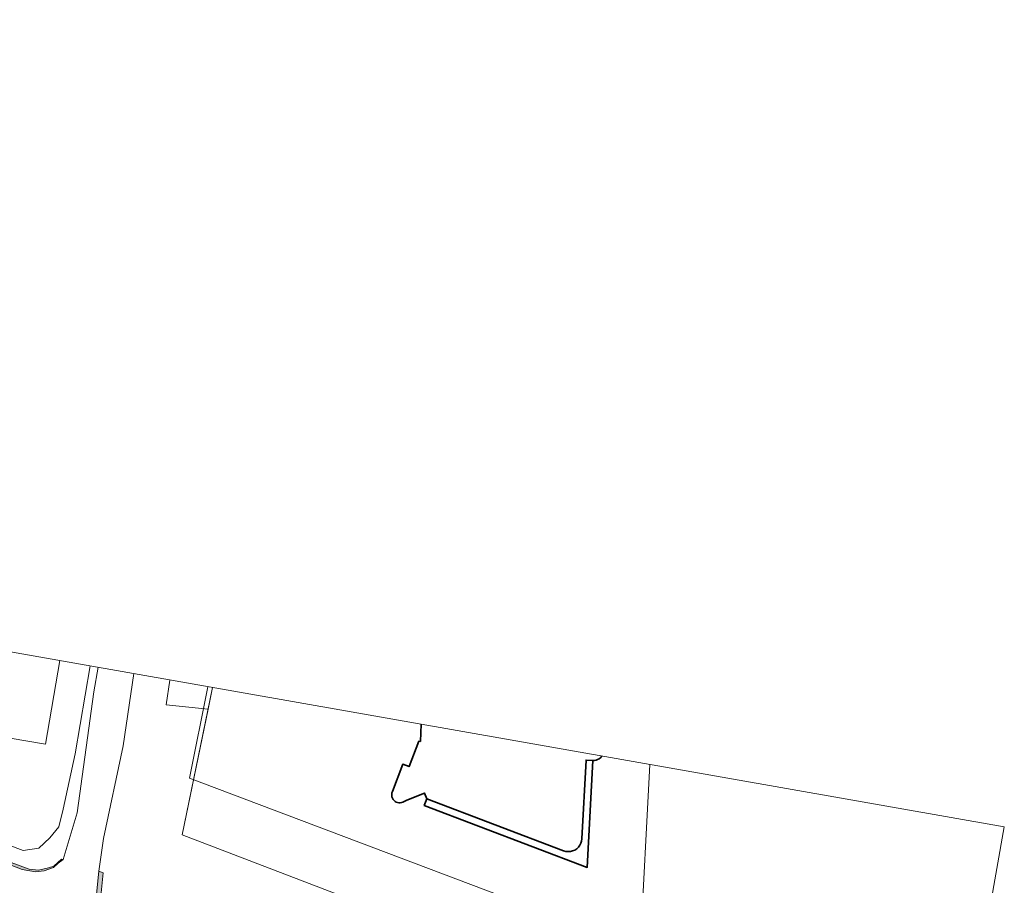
# Model space of a CAD drawing. Header units: metres. Extents: x 2514 to 227642, y 1683 to 852646.
# Tile 461 of 462: x 114070 to 114243, y 426542 to 426694. Entities that reach past the tile are written whole.
import ezdxf
from ezdxf.lldxf.tags import DXFTag

# ---------------------------------------------------------------- set-up
doc = ezdxf.new("R2010")
doc.units = ezdxf.units.M
for name, color, linetype, lineweight in [('B-WE-GR-BEPLANTING_CULTUUR_BOSPLANTSOEN-GV', 252, 'Continuous', 18), ('B-WE-GR-HAAG-G', 94, 'GR-HAAG1', 13), ('B-WE-KG-GRENS_PERCEEL-GV', 252, 'KG-PERCEEL', 18), ('B-WE-OG-BEBOUWING-GV', 4, 'Continuous', 35), ('B-WE-OG-TERREIN_CULTUURSCHEIDING-GV', 252, 'Continuous', 18), ('B-WE-OG-WATER-GV', 252, 'Continuous', 18), ('B-WE-OG-WATER_SLOOT-GV', 252, 'Continuous', 18), ('B-WE-OG-WATER_SLOOT-V', 252, 'Continuous', 18)]:
    doc.layers.add(name, color=color, linetype=linetype, lineweight=lineweight)
doc.layers.add('X-XX-AL-HULPLIJN-G', color=6, linetype='Continuous', lineweight=18, plot=False)
doc.styles.get("Standard").update_dxf_attribs({"font": 'romans'})
doc.linetypes.add('GR-HAAG1', pattern='A,6,[176,NLCS.SHX,S=0.125,R=0,X=0,Y=0],-2', length=8)
tags = doc.linetypes.add('KG-PERCEEL', pattern='A,5.5,-2,["P",Standard,S=1.8,R=0,X=-0.5,Y=-0.9],-2,5.5,-2,[5,NLCS.SHX,S=0.75,R=0,X=0,Y=0],-2', length=19).pattern_tags.tags
tags[6] = DXFTag(74, 10)

msp = doc.modelspace()

# ---------------------------------------------------------------- hatches: boundary and pattern name
at = {"layer": 'B-WE-OG-WATER_SLOOT-V'}
for points in [[(113554.259, 426646.488), (113553.12, 426646.561), (113552.156, 426646.349), (113550.829, 426644.527), (113550.636, 426644.072), (113551.293, 426643.957), (113551.687, 426644.957), (113552.148, 426645.641), (113552.886, 426646.064), (113553.959, 426646.081), (113558.254, 426645.63), (113565.598, 426644.5), (113575.858, 426642.453), (113583.894, 426641.179), (113592.134, 426639.675), (113636.05, 426632.422), (113647.877, 426630.773), (113660.198, 426628.851), (113686.613, 426624.42), (113701.191, 426621.838), (113713.554, 426619.915), (113723.141, 426618.24), (113742.761, 426615.081), (113776.138, 426609.921), (113789.914, 426607.661), (113799.363, 426605.988), (113821.607, 426602.761), (113825.486, 426601.965), (113864.759, 426595.858), (113872.907, 426594.485), (113882.319, 426593.214), (113897.908, 426590.378), (113905.391, 426588.928), (113912.671, 426586.936), (113937.223, 426582.224), (113948.592, 426580.156), (113962.844, 426577.13), (113973.649, 426574.614), (113997.169, 426568.734), (114002.886, 426566.883), (114022.431, 426560.921), (114029.831, 426558.93), (114042.432, 426554.934), (114052.152, 426551.728), (114058.544, 426549.295), (114064.791, 426547.063), (114070.9, 426544.714), (114073.21, 426544.284), (114074.729, 426544.476), (114076.371, 426545.066), (114077.184, 426545.808), (114078.088, 426546.43), (114077.76, 426546.537), (114076.439, 426545.295), (114075.514, 426544.968), (114073.765, 426544.574), (114072.09, 426544.763), (114062.093, 426548.47), (114056.052, 426550.867), (114050.076, 426553.055), (114045.153, 426554.758), (114041.428, 426556.268), (114029.934, 426559.589), (114018.565, 426562.601), (114000.68, 426568.406), (113970.16, 426576.037), (113960.577, 426578.127), (113944.412, 426581.468), (113937.889, 426582.591), (113929.515, 426584.297), (113919.01, 426586.192), (113912.263, 426587.528), (113904.852, 426589.442), (113896.861, 426590.811), (113890.168, 426592.238), (113872.704, 426594.867), (113863.684, 426596.494), (113845.834, 426599.183), (113820.782, 426603.219), (113806.232, 426605.341), (113782.913, 426609.308), (113769.564, 426611.384), (113732.536, 426617.66), (113699.354, 426622.928), (113686.79, 426625.081), (113671.322, 426627.934), (113655.692, 426630.004), (113645.21, 426631.628), (113633.151, 426633.313), (113621.194, 426635.279), (113597.714, 426639.463), (113557.444, 426646.046)], [(114085.539, 426538.223), (114085.561, 426538.854), (114085.265, 426539.238), (114084.729, 426540.594), (114085.112, 426544.148), (114084.36, 426544.393), (114083.933, 426540.398), (114084.333, 426539.183), (114085.165, 426537.939), (114085.277, 426537.771)]]:
    msp.add_hatch(color=256, dxfattribs=at).paths.add_polyline_path(points)

# ---------------------------------------------------------------- linework, layer by layer
at = {"layer": 'B-WE-GR-BEPLANTING_CULTUUR_BOSPLANTSOEN-GV'}
for points in [[(113519.027, 426679.679), (113515.209, 426656.6), (113843.577, 426602.158), (113900.184, 426593.307), (113966.259, 426579.516), (113978.97, 426576.222), (113999.554, 426570.562), (114037.738, 426559.549), (114062.645, 426551.213), (114071.084, 426548.022), (114073.812, 426548.434), (114075.767, 426550.286), (114077.307, 426552.214), (114078.084, 426555.271), (114080.193, 426565.004), (114082.812, 426580.406)], [(114077.483, 426581.344), (114075, 426566.693), (113920.958, 426592.799), (113922.121, 426599.663), (113906.173, 426602.097), (113863.935, 426607.052), (113823.719, 426615.343), (113825.043, 426625.795)], [(114096.821, 426577.939), (114096.153, 426573.572), (114103.505, 426572.837), (114104.284, 426576.625)]]:
    msp.add_lwpolyline(points, dxfattribs=at)
at = {"layer": 'B-WE-GR-HAAG-G'}
msp.add_lwpolyline([(114173.261, 426522.304), (114098.969, 426550.773), (114104.284, 426576.625)], dxfattribs=at)
at = {"layer": 'B-WE-KG-GRENS_PERCEEL-GV', "ltscale": 0.2}
msp.add_lwpolyline([(114103.485, 426576.766), (114100.246, 426560.744), (114179.335, 426530.861), (114180.994, 426563.118)], dxfattribs=at)
at = {"layer": 'B-WE-OG-BEBOUWING-GV'}
msp.add_lwpolyline([(114140.912, 426570.175), (114140.753, 426567.163), (114140.488, 426567.2), (114138.774, 426562.745), (114137.656, 426563.175), (114135.842, 426558.368), (114135.761, 426558.14), (114135.721, 426557.902), (114135.723, 426557.661), (114135.766, 426557.423), (114135.85, 426557.197), (114135.971, 426556.988), (114136.127, 426556.803), (114136.312, 426556.648), (114136.521, 426556.528), (114136.748, 426556.445), (114136.985, 426556.403), (114137.227, 426556.402), (114137.465, 426556.443), (114137.692, 426556.524), (114138.391, 426556.844), (114141.475, 426558.108), (114141.89, 426557.095), (114165.862, 426547.98), (114166.256, 426547.873), (114166.661, 426547.834), (114167.068, 426547.864), (114167.464, 426547.961), (114167.838, 426548.124), (114168.179, 426548.347), (114168.478, 426548.624), (114168.726, 426548.947), (114168.917, 426549.308), (114169.044, 426549.695), (114169.105, 426550.098), (114169.832, 426563.887), (114170.995, 426563.836), (114171.287, 426563.837), (114171.575, 426563.887), (114171.85, 426563.984), (114172.105, 426564.126), (114172.333, 426564.309), (114172.528, 426564.526), (114172.574, 426564.6)], dxfattribs=at)
msp.add_lwpolyline([(114170.999, 426563.836), (114170.995, 426563.836), (114169.832, 426563.887), (114169.105, 426550.098), (114169.044, 426549.695), (114168.917, 426549.308), (114168.726, 426548.947), (114168.478, 426548.624), (114168.179, 426548.347), (114167.838, 426548.124), (114167.464, 426547.961), (114167.068, 426547.864), (114166.661, 426547.834), (114166.256, 426547.873), (114165.862, 426547.98), (114141.89, 426557.095), (114141.435, 426555.933), (114170.02, 426545.063)], close=True, dxfattribs=at)
at = {"layer": 'B-WE-OG-TERREIN_CULTUURSCHEIDING-GV'}
for points in [[(114082.812, 426580.406), (114080.193, 426565.004), (114078.084, 426555.271), (114077.307, 426552.214), (114075.767, 426550.286), (114073.812, 426548.434), (114071.084, 426548.022), (114062.645, 426551.213), (114037.738, 426559.549), (113999.554, 426570.562), (113978.97, 426576.222), (113966.259, 426579.516), (113900.184, 426593.307), (113843.577, 426602.158), (113515.209, 426656.6), (113519.027, 426679.679)], [(113907.658, 426611.248), (113906.479, 426605.408), (113922.536, 426602.577), (113922.121, 426599.663), (113920.958, 426592.799), (114075, 426566.693), (114077.483, 426581.344)], [(114062.093, 426548.47), (114072.09, 426544.763), (114073.765, 426544.574), (114075.514, 426544.968), (114076.439, 426545.295), (114077.76, 426546.537), (114078.088, 426546.43), (114080.549, 426554.641), (114083.452, 426575.867), (114084.205, 426580.161)], [(114090.456, 426579.06), (114088.608, 426566.395), (114085.172, 426550.164), (114084.36, 426544.393), (114085.112, 426544.148), (114084.729, 426540.594)], [(114173.261, 426522.304), (114098.969, 426550.773), (114103.505, 426572.837), (114096.153, 426573.572), (114096.821, 426577.939)]]:
    msp.add_lwpolyline(points, dxfattribs=at)
at = {"layer": 'B-WE-OG-WATER-GV'}
for points in [[(114084.205, 426580.161), (114083.452, 426575.867), (114080.549, 426554.641), (114078.088, 426546.43), (114077.184, 426545.808), (114076.371, 426545.066), (114074.729, 426544.476), (114073.21, 426544.284), (114070.9, 426544.714), (114064.791, 426547.063)], [(114070.291, 426538.822), (114073.455, 426538.017), (114076.307, 426537.5), (114078.413, 426536.904), (114081.216, 426535.958), (114083.463, 426535.003), (114083.631, 426534.932), (114083.758, 426535.151), (114083.917, 426535.425), (114084.173, 426535.867), (114084.809, 426536.963), (114085.159, 426537.567), (114085.277, 426537.771), (114085.165, 426537.939), (114084.333, 426539.183), (114083.933, 426540.398), (114084.36, 426544.393), (114085.172, 426550.164), (114088.608, 426566.395), (114090.456, 426579.06)]]:
    msp.add_lwpolyline(points, dxfattribs=at)
at = {"layer": 'B-WE-OG-WATER_SLOOT-GV'}
msp.add_lwpolyline([(114064.791, 426547.063), (114070.9, 426544.714), (114073.21, 426544.284), (114074.729, 426544.476), (114076.371, 426545.066), (114077.184, 426545.808), (114078.088, 426546.43), (114077.76, 426546.537), (114076.439, 426545.295), (114075.514, 426544.968), (114073.765, 426544.574), (114072.09, 426544.763), (114062.093, 426548.47)], dxfattribs=at)
msp.add_lwpolyline([(114085.539, 426538.223), (114085.561, 426538.854), (114085.265, 426539.238), (114084.729, 426540.594), (114085.112, 426544.148), (114084.36, 426544.393), (114083.933, 426540.398), (114084.333, 426539.183), (114085.165, 426537.939), (114085.277, 426537.771)], close=True, dxfattribs=at)
at = {"layer": 'X-XX-AL-HULPLIJN-G', "ltscale": 0.2}
msp.add_lwpolyline([(113439.145, 426693.745), (114243.2, 426552.164), (114148.744, 426015.734), (113344.689, 426157.314)], close=True, dxfattribs=at)

doc.saveas('drawing.dxf')
